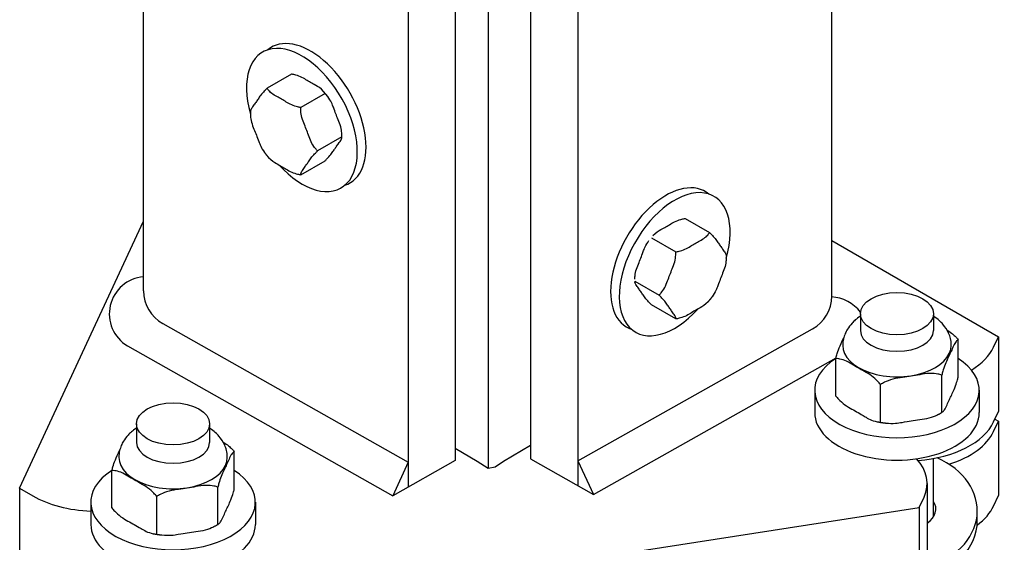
# Model space of a CAD drawing. Extents: x 99862 to 103151, y 99997 to 117076.
# Drawn here: x 100847.3 to 101107.3, y 112921.1 to 113060 of the extents above; entities that cross this region are included whole.
import ezdxf

# ---------------------------------------------------------------- set-up
doc = ezdxf.new("R2010")
doc.units = 0
for name, color, linetype in [('Level 12', 7, 'Continuous'), ('Level 13', 7, 'Continuous'), ('Level 4', 7, 'Continuous'), ('Level 5', 7, 'Continuous'), ('Level 6', 7, 'Continuous'), ('Level 7', 7, 'Continuous'), ('Level 8', 7, 'Continuous')]:
    doc.layers.add(name, color=color, linetype=linetype)

msp = doc.modelspace()

# ---------------------------------------------------------------- linework, layer by layer
at = {"layer": 'Level 12'}
for p, q in [((101070.66, 112981.84), (101070.66, 112977.34)), ((101090.09, 112981.84), (101090.09, 112977.34)), ((101096.62, 112964.99), (101096.62, 112974.9)), ((101064.13, 112959.96), (101064.13, 112969.87)), ((101092.27, 112955.6), (101092.27, 112965.52)), ((101076.02, 112953.09), (101076.02, 112963)), ((101058.52, 112961.49), (101058.52, 112955.54)), ((101102.23, 112961.49), (101102.23, 112955.54)), ((100878.4, 112952.56), (100878.4, 112947.6)), ((100897.82, 112952.56), (100897.82, 112947.6)), ((100904.36, 112935.24), (100904.36, 112945.15)), ((101090.09, 112927.94), (101090.09, 112943.37)), ((100871.86, 112930.21), (100871.86, 112940.13)), ((100900, 112925.83), (100900, 112935.77)), ((100866.26, 112931.74), (100866.26, 112925.8)), ((100883.76, 112923.22), (100883.76, 112933.26)), ((100909.96, 112931.74), (100909.96, 112925.8))]:
    msp.add_line(p, q, dxfattribs=at)
for centre in [(101080.37, 112981.84), (100888.11, 112952.56)]:
    msp.add_ellipse(centre, major_axis=(-9.71, 0), ratio=0.57735, dxfattribs=at)
for centre, major_axis, ratio, start_param, end_param in [((101080.37, 112977.34), (9.71, 0), 0.567001, 3.141593, 6.283185), ((101080.37, 112973.38), (-14.39, 0), 0.57735, 6.283019, 9.424778), ((101080.37, 112961.49), (-21.85, 0), 0.57735, 5.549732, 10.157185), ((101080.37, 112955.54), (-21.85, 0), 0.57735, 0, 3.141593), ((100888.11, 112947.6), (9.71, 0), 0.566986, 3.141593, 6.283185), ((100888.11, 112943.63), (-14.39, 0), 0.57735, 6.283019, 9.424778), ((100888.11, 112931.74), (-21.85, 0), 0.57735, 5.549732, 10.157185), ((100888.11, 112925.8), (-21.85, 0), 0.57735, 0, 3.141593)]:
    msp.add_ellipse(centre, major_axis=major_axis, ratio=ratio, start_param=start_param, end_param=end_param, dxfattribs=at)
for points, degree in [([(101070.67, 112981.15), (101069.5, 112980.39), (101068.37, 112979.36), (101067.11, 112977.6), (101066.62, 112976.66), (101066.13, 112975.08), (101065.98, 112974.15), (101065.98, 112973.38)], 3), ([(101094.77, 112973.38), (101094.77, 112974.9), (101094.22, 112976.65), (101092.61, 112979.14), (101091.36, 112980.31), (101090.08, 112981.15)], 3), ([(101093.62, 112977.56), (101094.38, 112977.05), (101095.12, 112976.49), (101096.06, 112975.57), (101096.36, 112975.24), (101096.62, 112974.9)], 3), ([(101064.13, 112969.87), (101064.22, 112970.27), (101064.33, 112970.67), (101064.98, 112972.76), (101065.67, 112974.18), (101066.25, 112975.43)], 3), ([(101096.62, 112974.9), (101096.53, 112974.89), (101096.42, 112974.8), (101095.75, 112974.1), (101095.04, 112972.47), (101094.45, 112971.19), (101093.85, 112969.91), (101093.14, 112968.46), (101092.48, 112966.31), (101092.36, 112965.91), (101092.27, 112965.52)], 3), ([(101076.02, 112963), (101075.76, 112963.35), (101075.46, 112963.68), (101073.65, 112965.44), (101071.7, 112966.48), (101070.07, 112967.42), (101068.45, 112968.36), (101066.5, 112969.57), (101064.69, 112969.89), (101064.39, 112969.92), (101064.13, 112969.87)], 3), ([(101092.27, 112965.52), (101091.92, 112965.66), (101091.5, 112965.75), (101089.03, 112966.09), (101086.37, 112965.59), (101084.15, 112965.25), (101081.93, 112964.9), (101079.26, 112964.57), (101076.79, 112963.47), (101076.37, 112963.25), (101076.02, 112963)], 3), ([(101092.4, 112955.65), (101092.46, 112955.69), (101092.52, 112955.74), (101093.14, 112956.41), (101093.85, 112958.03), (101094.45, 112959.31), (101095.04, 112960.59), (101095.75, 112962.04), (101096.42, 112964.19), (101096.53, 112964.59), (101096.62, 112964.99)], 3), ([(101064.13, 112959.96), (101064.39, 112959.61), (101064.69, 112959.28), (101066.5, 112957.52), (101068.45, 112956.48), (101070.07, 112955.54), (101071.67, 112954.61), (101073.59, 112953.43), (101075.11, 112953.13)], 3), ([(101077.36, 112952.78), (101079.43, 112952.55), (101081.99, 112953.03), (101084.15, 112953.36), (101086.37, 112953.7), (101089.03, 112954.03), (101091.3, 112955.05), (101091.49, 112955.14), (101091.67, 112955.24)], 3), ([(101091.67, 112955.24), (101091.89, 112955.35), (101092.1, 112955.47), (101092.33, 112955.61), (101092.37, 112955.63), (101092.4, 112955.65)], 3), ([(101075.11, 112953.13), (101075.86, 112952.98), (101076.62, 112952.87), (101077.36, 112952.78)], 2), ([(100878.4, 112951.4), (100877.24, 112950.64), (100876.11, 112949.62), (100874.84, 112947.86), (100874.36, 112946.92), (100873.86, 112945.34), (100873.72, 112944.41), (100873.72, 112943.63)], 3), ([(100902.5, 112943.63), (100902.5, 112945.16), (100901.95, 112946.91), (100900.35, 112949.4), (100899.1, 112950.57), (100897.82, 112951.4)], 3), ([(100901.35, 112947.81), (100902.11, 112947.31), (100902.86, 112946.75), (100903.79, 112945.83), (100904.1, 112945.5), (100904.36, 112945.15)], 3), ([(100871.86, 112940.13), (100871.96, 112940.53), (100872.07, 112940.92), (100872.71, 112943.01), (100873.4, 112944.43), (100873.98, 112945.69)], 3), ([(100904.36, 112945.15), (100904.26, 112945.14), (100904.15, 112945.06), (100903.49, 112944.35), (100902.78, 112942.73), (100902.18, 112941.45), (100901.59, 112940.17), (100900.87, 112938.72), (100900.21, 112936.57), (100900.1, 112936.17), (100900, 112935.77)], 3), ([(100883.76, 112933.26), (100883.5, 112933.6), (100883.19, 112933.94), (100881.38, 112935.7), (100879.43, 112936.74), (100877.81, 112937.68), (100876.18, 112938.62), (100874.24, 112939.83), (100872.43, 112940.15), (100872.12, 112940.17), (100871.86, 112940.13)], 3), ([(100900, 112935.77), (100899.65, 112935.91), (100899.23, 112936), (100896.76, 112936.34), (100894.1, 112935.85), (100891.88, 112935.5), (100889.66, 112935.16), (100887, 112934.83), (100884.53, 112933.73), (100884.11, 112933.51), (100883.76, 112933.26)], 3), ([(100900.13, 112925.91), (100900.19, 112925.95), (100900.25, 112926), (100900.87, 112926.66), (100901.59, 112928.28), (100902.18, 112929.57), (100902.78, 112930.85), (100903.49, 112932.3), (100904.15, 112934.45), (100904.26, 112934.84), (100904.36, 112935.24)], 3), ([(100871.86, 112930.21), (100872.12, 112929.87), (100872.43, 112929.54), (100874.24, 112927.77), (100876.18, 112926.73), (100877.81, 112925.8), (100879.41, 112924.87), (100881.32, 112923.68), (100882.85, 112923.38)], 3), ([(100885.1, 112923.04), (100887.16, 112922.81), (100889.73, 112923.29), (100891.88, 112923.62), (100894.1, 112923.96), (100896.76, 112924.29), (100899.04, 112925.3), (100899.22, 112925.39), (100899.41, 112925.49)], 3), ([(100899.4, 112925.49), (100899.62, 112925.61), (100899.84, 112925.73), (100900.07, 112925.87), (100900.1, 112925.89), (100900.13, 112925.91)], 3), ([(100882.85, 112923.39), (100883.6, 112923.24), (100884.36, 112923.12), (100885.1, 112923.04)], 2)]:
    msp.add_open_spline(points, degree=degree, dxfattribs=at)
at = {"layer": 'Level 13'}
for p, q in [((100919.54, 113045.47), (100913.11, 113041.75)), ((100929.17, 113039.56), (100928.1, 113040.89)), ((100928.46, 113040.32), (100922.03, 113036.6)), ((100908.63, 113035.51), (100908.63, 113034.88)), ((100932.93, 113028.82), (100926.49, 113025.11)), ((100932.94, 113028.72), (100932.94, 113029.35)), ((100912.4, 113024.67), (100912.4, 113024.67)), ((100922.03, 113018.76), (100928.46, 113022.48)), ((101024.12, 113007.15), (101030.56, 113003.43)), ((101015.2, 113002), (101021.64, 112998.28)), ((101010.74, 112990.5), (101017.18, 112986.78)), ((101021.64, 112980.44), (101015.2, 112984.15))]:
    msp.add_line(p, q, dxfattribs=at)
for centre, major_axis, start_param, end_param in [((100924.64, 113034.59), (10.41, -18.04), 6.161895, 9.523918), ((100922.32, 113033.31), (10.41, -18.04), 5.067947, 10.587317), ((101019.03, 112996.26), (-10.41, -18.04), 3.042453, 6.404476), ((101021.34, 112994.98), (-10.41, -18.04), 1.979054, 7.498424)]:
    msp.add_ellipse(centre, major_axis=major_axis, ratio=0.57735, start_param=start_param, end_param=end_param, dxfattribs=at)
for points, degree in [([(100928.1, 113040.89), (100927.33, 113041.77), (100925.84, 113042.57), (100924.64, 113043.26), (100923.43, 113043.97), (100922.02, 113044.84), (100920.19, 113045.36), (100919.86, 113045.43), (100919.54, 113045.47)], 3), ([(100913.11, 113041.75), (100912.88, 113041.54), (100912.67, 113041.32), (100911.52, 113040.09), (100910.84, 113039.08), (100910.23, 113038.21), (100909.63, 113037.34), (100908.84, 113036.27), (100908.64, 113035.62), (100908.63, 113035.56), (100908.63, 113035.51)], 3), ([(100922.03, 113036.6), (100921.71, 113036.64), (100921.38, 113036.72), (100919.55, 113037.23), (100918.14, 113038.1), (100916.93, 113038.81), (100915.71, 113039.51), (100914.19, 113040.32), (100913.3, 113041.38), (100913.17, 113041.57), (100913.11, 113041.75)], 3), ([(100932.94, 113029.35), (100932.94, 113029.51), (100932.92, 113029.66), (100932.73, 113031.52), (100931.94, 113033.37), (100931.33, 113034.94), (100930.74, 113036.46), (100930.09, 113038.31), (100929.17, 113039.56)], 3), ([(100926.49, 113025.11), (100926.26, 113025.28), (100926.05, 113025.52), (100924.9, 113027), (100924.23, 113028.91), (100923.62, 113030.49), (100923.01, 113032.06), (100922.22, 113033.91), (100922.01, 113035.93), (100922, 113036.28), (100922.03, 113036.6)], 3), ([(100908.63, 113034.88), (100908.63, 113034.72), (100908.65, 113034.57), (100908.84, 113032.71), (100909.63, 113030.86), (100910.23, 113029.29), (100910.83, 113027.77), (100911.48, 113025.92), (100912.4, 113024.67)], 3), ([(100931.54, 113026.31), (100932.11, 113027.11), (100932.75, 113028.02), (100932.93, 113028.61), (100932.94, 113028.67), (100932.94, 113028.72)], 3), ([(100922.03, 113018.76), (100922, 113018.83), (100922.01, 113018.93), (100922.22, 113019.63), (100923.01, 113020.7), (100923.62, 113021.56), (100924.23, 113022.43), (100924.9, 113023.44), (100926.05, 113024.67), (100926.26, 113024.9), (100926.49, 113025.11)], 3), ([(100928.46, 113022.48), (100928.69, 113022.69), (100928.9, 113022.91), (100930.05, 113024.15), (100930.73, 113025.15), (100931.33, 113026.02), (100931.39, 113026.1), (100931.44, 113026.18), (100931.5, 113026.26)], 3), ([(100912.4, 113024.67), (100912.74, 113024.22), (100913.09, 113023.77), (100913.47, 113023.34)], 2), ([(100913.47, 113023.34), (100914.24, 113022.46), (100915.73, 113021.66), (100916.93, 113020.97), (100918.14, 113020.26), (100919.55, 113019.39), (100921.38, 113018.87), (100921.71, 113018.8), (100922.03, 113018.76)], 3), ([(101015.57, 113002.57), (101016.33, 113003.45), (101017.82, 113004.25), (101019.02, 113004.94), (101020.24, 113005.64), (101021.65, 113006.52), (101023.47, 113007.03), (101023.8, 113007.11), (101024.12, 113007.15)], 3), ([(101021.64, 112998.28), (101021.96, 112998.32), (101022.29, 112998.39), (101024.12, 112998.9), (101025.52, 112999.78), (101026.74, 113000.48), (101027.96, 113001.19), (101029.48, 113002), (101030.37, 113003.05), (101030.49, 113003.24), (101030.56, 113003.43)], 3), ([(101030.56, 113003.43), (101030.78, 113003.22), (101031, 113003), (101032.15, 113001.76), (101032.82, 113000.75), (101033.43, 112999.89), (101034.04, 112999.02), (101034.83, 112997.95), (101035.02, 112997.3), (101035.04, 112997.24), (101035.04, 112997.18)], 3), ([(101010.73, 112991.03), (101010.73, 112991.18), (101010.74, 112991.34), (101010.94, 112993.2), (101011.72, 112995.05), (101012.33, 112996.62), (101012.92, 112998.14), (101013.57, 112999.98), (101014.5, 113001.24)], 3), ([(101017.18, 112986.78), (101017.4, 112986.96), (101017.62, 112987.2), (101018.76, 112988.68), (101019.44, 112990.59), (101020.05, 112992.16), (101020.66, 112993.73), (101021.44, 112995.58), (101021.66, 112997.6), (101021.67, 112997.96), (101021.64, 112998.28)], 3), ([(101035.04, 112996.55), (101035.03, 112996.4), (101035.02, 112996.24), (101034.83, 112994.39), (101034.04, 112992.54), (101033.43, 112990.97), (101032.84, 112989.44), (101032.19, 112987.6), (101031.26, 112986.34)], 3), ([(101015.2, 112984.15), (101014.98, 112984.36), (101014.76, 112984.59), (101013.62, 112985.82), (101012.94, 112986.83), (101012.33, 112987.7), (101011.72, 112988.56), (101010.94, 112989.63), (101010.74, 112990.29), (101010.73, 112990.35), (101010.72, 112990.4)], 3), ([(101021.64, 112980.44), (101021.67, 112980.5), (101021.66, 112980.61), (101021.44, 112981.3), (101020.66, 112982.37), (101020.05, 112983.24), (101019.44, 112984.11), (101018.76, 112985.11), (101017.62, 112986.35), (101017.4, 112986.57), (101017.18, 112986.78)], 3), ([(101031.26, 112986.34), (101030.93, 112985.89), (101030.57, 112985.44), (101030.2, 112985.01)], 2), ([(101030.2, 112985.01), (101029.43, 112984.13), (101027.94, 112983.33), (101026.74, 112982.64), (101025.52, 112981.94), (101024.12, 112981.06), (101022.29, 112980.55), (101021.96, 112980.48), (101021.64, 112980.44)], 3)]:
    msp.add_open_spline(points, degree=degree, dxfattribs=at)
at = {"layer": 'Level 4'}
msp.add_line((100971.83, 113376.55), (100971.83, 112940.81), dxfattribs=at)
msp.add_lwpolyline([(100963.04, 112946.09), (100968.87, 112942.63), (100971.83, 112940.81), (100973.69, 112941.17), (100975.91, 112942.63), (100983.04, 112946.9)], dxfattribs=at)
at = {"layer": 'Level 5'}
for p, q in [((101063.03, 112986.49), (101063.03, 113196.06)), ((100963.04, 113164.84), (100963.04, 112942.86)), ((100983.04, 113165.08), (100983.04, 112943.28)), ((100950.57, 113157.78), (100950.57, 112935.8)), ((100995.62, 113157.96), (100995.62, 112936.16)), ((100963.04, 112942.86), (100946.47, 112933.48)), ((100983.04, 112943.28), (100999.74, 112933.83))]:
    msp.add_line(p, q, dxfattribs=at)
msp.add_lwpolyline([(100880.27, 112987.92), (100880.27, 113197.51)], dxfattribs=at)
at = {"layer": 'Level 6'}
for p, q in [((100847.34, 112935.46), (100880.27, 113006.42)), ((101063.03, 113001.25), (101107.32, 112975.68)), ((101106.03, 112972.9), (101107.32, 112975.68)), ((101107.32, 112975.68), (101107.32, 112955.85)), ((101106.03, 112953.08), (101107.32, 112955.85)), ((101106.03, 112950.53), (101107.32, 112953.31)), ((101106.38, 112953.85), (101107.32, 112953.31)), ((101107.32, 112953.31), (101107.32, 112933.49)), ((101088.38, 112936.73), (101088.38, 112916.9)), ((100847.34, 112935.46), (100847.34, 112915.64)), ((100847.34, 112935.46), (100850.86, 112933.43)), ((101086.27, 112930.32), (101087.55, 112933.1)), ((101106.03, 112930.71), (101107.32, 112933.49)), ((100904.85, 112902.26), (101086.27, 112930.32)), ((101086.27, 112930.32), (101086.27, 112910.5))]:
    msp.add_line(p, q, dxfattribs=at)
for centre, start_param, end_param in [((101082.57, 112976.53), 2.380205, 2.879794), ((101082.57, 112956.7), 1.711023, 2.879794), ((101082.57, 112954.16), 2.068924, 2.879794), ((101064.1, 112936.73), 2.879794, 3.628241), ((100868.03, 112943.34), 0.785398, 1.497693), ((101082.57, 112934.34), 2.475486, 2.879794)]:
    msp.add_ellipse(centre, major_axis=(-24.28, 0), ratio=0.57735, start_param=start_param, end_param=end_param, dxfattribs=at)
at = {"layer": 'Level 7'}
for p, q in [((100950.57, 112942.36), (100946.47, 112933.48)), ((100995.62, 112942.72), (100999.74, 112933.83))]:
    msp.add_line(p, q, dxfattribs=at)
for points in [[(100885.35, 112979.22), (100950.57, 112942.36)], [(100995.62, 112942.72), (101057.93, 112977.78)], [(100876.01, 112973.3), (100876.01, 112973.3)], [(100876.01, 112973.3), (100946.47, 112933.48)], [(100999.74, 112933.83), (101064.18, 112970.09)]]:
    msp.add_lwpolyline(points, dxfattribs=at)
for centre, radius, start, end in [((100881.02, 112981.79), 9.86, 94.3377, 239.4681), ((100890.27, 112987.92), 10, 180, 240.5263), ((101053.03, 112986.49), 10, 299.3645, 0), ((101062.22, 112975.53), 10.82, 38.4912, 85.7421)]:
    msp.add_arc(centre, radius, start, end, dxfattribs=at)
at = {"layer": 'Level 8'}
for centre, major_axis, ratio, start_param, end_param in [((101079.86, 112929.46), (-21.85, 0), 0.750099, 1.94594, 4.176747), ((101080.37, 112929.96), (-10.32, 0), 0.57735, 2.458968, 3.486294), ((101079.86, 112926.74), (-21.85, 0), 0.750099, 1.94594, 3.224756)]:
    msp.add_ellipse(centre, major_axis=major_axis, ratio=ratio, start_param=start_param, end_param=end_param, dxfattribs=at)

doc.saveas('drawing.dxf')
